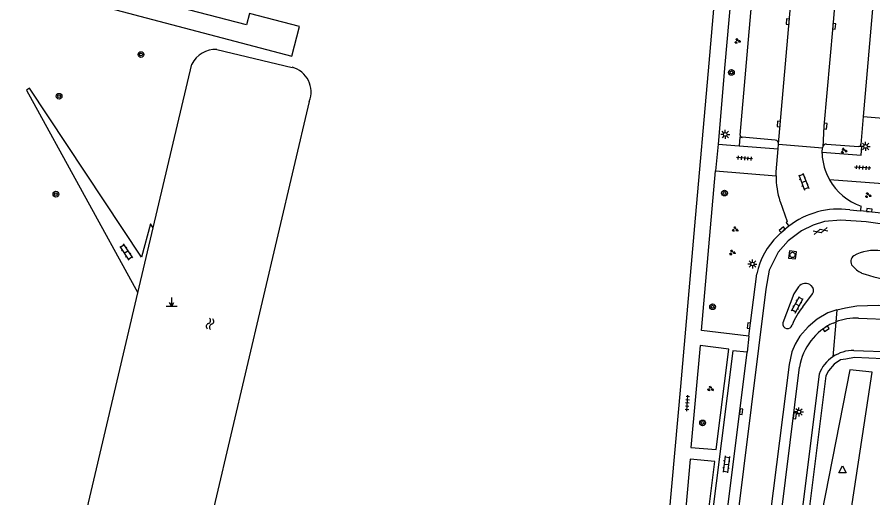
# Model space of a CAD drawing. Extents: x 131000 to 133014, y 396499 to 399001.
# Drawn here: x 131201.7 to 131320.7, y 397023 to 397089.9 of the extents above; entities that cross this region are included whole.
import ezdxf

# ---------------------------------------------------------------- set-up
doc = ezdxf.new("R2010")
doc.units = 0
for name, color, linetype in [('gg-knt-verharding', 7, 'Continuous'), ('gg-knt-verharding nz', 7, 'Continuous'), ('gg-kntw-beschoeiing', 7, 'Continuous'), ('gt-grn-groengrens', 7, 'Continuous'), ('gt-grn-weggrens', 7, 'Continuous'), ('gt-symb-boom', 7, 'Continuous'), ('gt-symb-gesloten verharding', 7, 'Continuous'), ('gt-symb-groenvak', 7, 'Continuous'), ('gt-symb-klinker verharding', 7, 'Continuous'), ('gt-symb-kolk', 7, 'Continuous'), ('gt-symb-lichtmast', 7, 'Continuous'), ('gt-symb-markant object', 7, 'Continuous'), ('gt-symb-rioolschacht', 7, 'Continuous'), ('gt-symb-tegel verharding', 7, 'Continuous'), ('gt-symb-waterafsluiter', 7, 'Continuous'), ('gt-symb-watersymbool', 7, 'Continuous')]:
    doc.layers.add(name, color=color, linetype=linetype)

# ---------------------------------------------------------------- blocks, each defined once
blk = doc.blocks.new('gt0-KOLK')
at = {"layer": 'gt-symb-kolk'}
blk.add_lwpolyline([(0, 0), (0.38, 0), (0.38, 0.4), (-0.38, 0.4), (-0.38, 0), (0, 0)], dxfattribs=at)
blk = doc.blocks.new('gt0-KL1')
at = {"layer": 'gt-symb-klinker verharding'}
for p, q in [((-1.15, 0.3), (1.15, 0.3)), ((-1, -0.3), (-1, 0.3)), ((-0.5, 0.3), (-0.5, 0.45)), ((0, -0.3), (0, 0.3)), ((0.5, 0.3), (0.5, 0.45)), ((1, -0.3), (1, 0.3)), ((-1.15, -0.3), (1.15, -0.3)), ((-0.5, -0.45), (-0.5, -0.3)), ((0.5, -0.45), (0.5, -0.3))]:
    blk.add_line(p, q, dxfattribs=at)
blk = doc.blocks.new('gt0-GRVAK')
at = {"layer": 'gt-symb-groenvak'}
for p, q in [((-0.11, 0.19), (-0.23, 0.24)), ((-0.18, 0.15), (0.09, 0.15)), ((-0.09, 0.21), (-0.16, 0.32)), ((-0.05, 0.21), (-0.05, 0.39)), ((0, 0.21), (0.06, 0.32)), ((0.02, 0.19), (0.13, 0.24)), ((0.26, -0.05), (0.2, 0.06)), ((0.3, -0.05), (0.3, 0.13)), ((0.35, -0.05), (0.41, 0.06)), ((-0.24, -0.23), (-0.36, -0.18)), ((-0.32, -0.26), (-0.05, -0.26)), ((-0.23, -0.21), (-0.29, -0.09)), ((-0.18, -0.2), (-0.18, -0.02)), ((-0.14, -0.21), (-0.07, -0.09)), ((-0.12, -0.23), (0, -0.18)), ((0.24, -0.07), (0.12, -0.02)), ((0.17, -0.11), (0.44, -0.11)), ((0.37, -0.07), (0.49, -0.02))]:
    blk.add_line(p, q, dxfattribs=at)
blk = doc.blocks.new('gt0-TEG1')
at = {"layer": 'gt-symb-tegel verharding'}
for p, q in [((-1.12, 0), (1.12, 0)), ((-0.9, -0.25), (-0.9, 0.25)), ((-0.45, -0.25), (-0.45, 0.25)), ((0, -0.25), (0, 0.25)), ((0.45, -0.25), (0.45, 0.25)), ((0.9, -0.25), (0.9, 0.25))]:
    blk.add_line(p, q, dxfattribs=at)
blk = doc.blocks.new('gt0-LMAST')
at = {"layer": 'gt-symb-lichtmast'}
for p, q in [((-0.18, 0.17), (-0.45, 0.44)), ((-0.01, 0.25), (-0.01, 0.62)), ((0.17, 0.17), (0.44, 0.44)), ((-0.26, 0), (-0.63, 0)), ((-0.18, -0.18), (-0.45, -0.45)), ((-0.01, -0.25), (-0.01, -0.63)), ((0.44, -0.45), (0.17, -0.18)), ((0.24, 0), (0.62, 0))]:
    blk.add_line(p, q, dxfattribs=at)
blk.add_circle((-0.01, 0), 0.25, dxfattribs=at)
blk = doc.blocks.new('gt0-RS')
at = {"layer": 'gt-symb-rioolschacht'}
blk.add_lwpolyline([(-0.5, -0.5), (0.5, -0.5), (0.5, 0.5), (-0.5, 0.5)], close=True, dxfattribs=at)
blk.add_circle((0, 0), 0.375, dxfattribs=at)
blk = doc.blocks.new('gt0-GESVH1')
at = {"layer": 'gt-symb-gesloten verharding'}
for p, q in [((-0.99, -0.26), (0.01, 0.24)), ((0.01, -0.26), (-0.99, 0.24)), ((0.01, 0.24), (1.01, -0.26)), ((1.01, 0.24), (0.01, -0.26))]:
    blk.add_line(p, q, dxfattribs=at)
blk = doc.blocks.new('gt0-BOOM')
at = {"layer": 'gt-symb-boom'}
for radius in [0.4, 0.2]:
    blk.add_circle((0, 0), radius, dxfattribs=at)
blk = doc.blocks.new('gt0-WAFSL')
at = {"layer": 'gt-symb-waterafsluiter'}
for p, q in [((-0.5, -0.33), (0, 0.67)), ((0, 0.67), (0.5, -0.33)), ((0.5, -0.33), (-0.5, -0.33))]:
    blk.add_line(p, q, dxfattribs=at)
blk = doc.blocks.new('gt0-WA')
at = {"layer": 'gt-symb-watersymbool'}
for centre, start, end in [((-0.32, 0.02), 28.0725, 151.9275), ((0.43, 0.42), 208.0725, 331.9275), ((-0.32, -0.43), 28.0725, 151.9275), ((0.43, -0.03), 208.0725, 331.9275)]:
    blk.add_arc(centre, 0.425, start, end, dxfattribs=at)
blk = doc.blocks.new('gt0-MARKOB')
at = {"layer": 'gt-symb-markant object'}
for p, q in [((0, 0), (0, 1.2)), ((-0.75, 0), (0.75, 0)), ((0, 0), (-0.3, 0.52)), ((0, 0), (0.3, 0.52))]:
    blk.add_line(p, q, dxfattribs=at)

msp = doc.modelspace()

# ---------------------------------------------------------------- linework, layer by layer
at = {"layer": 'gg-knt-verharding'}
for p, q in [((131326.64, 397160.45), (131319.4, 397076.06)), ((131300.15, 397109.25), (131297.91, 397083.47)), ((131302.46, 397110.07), (131300.15, 397083.28)), ((131302.27, 397073.47), (131305.12, 397106.44)), ((131300.15, 397083.28), (131299.19, 397072.21)), ((131319.4, 397076.06), (131319.07, 397072.17)), ((131307.16, 397072.76), (131302.54, 397073.15)), ((131299.19, 397072.21), (131302.15, 397071.98)), ((131302.15, 397071.98), (131307.55, 397071.55)), ((131307.55, 397071.55), (131307.62, 397072.21)), ((131307.62, 397072.21), (131307.62, 397072.24)), ((131307.62, 397072.21), (131313.74, 397071.68)), ((131313.67, 397070.88), (131313.69, 397071.09)), ((131313.69, 397071.09), (131313.74, 397071.68)), ((131313.74, 397071.68), (131313.75, 397071.79)), ((131314.26, 397072.21), (131318.8, 397071.88)), ((131296.89, 397046.26), (131298.86, 397068.48)), ((131298.86, 397068.48), (131307.27, 397067.8)), ((131317.51, 397063.06), (131319.03, 397062.93)), ((131319.08, 397063.59), (131319.03, 397062.93)), ((131218.5, 397051.49), (131220.63, 397060.54)), ((131303.49, 397045.47), (131304.6, 397054.15)), ((131319.14, 397054.26), (131319.64, 397054.08)), ((131310.98, 397049.56), (131312.33, 397051.35)), ((131315.23, 397047.29), (131315.58, 397047.44)), ((131318.74, 397047.99), (131328.05, 397047.62)), ((131303.49, 397045.47), (131296.89, 397046.26)), ((131303.49, 397045.47), (131303.25, 397043.22)), ((131299.38, 397012.24), (131303.25, 397043.22)), ((131318.1, 397043.48), (131325.65, 397043.22)), ((131306.62, 397009.83), (131310.52, 397041.16)), ((131313.26, 397040.19), (131309.21, 397007.65))]:
    msp.add_line(p, q, dxfattribs=at)
for points in [[(131151.22, 397107.85), (131239.9, 397084.45), (131240.99, 397088.56), (131234.02, 397090.4), (131233.6, 397088.8), (131220.32, 397092.3)], [(131297.91, 397083.47), (131295.93, 397060.83), (131293.95, 397038.48), (131290.71, 397002.36), (131290.22, 396997.92)], [(131220.63, 397060.54), (131220.26, 397061.09), (131219.01, 397056.47), (131203.42, 397079.99), (131202.99, 397079.7), (131218.5, 397051.49)], [(131319.4, 397076.06), (131323.26, 397075.72), (131323.04, 397073.03), (131325.54, 397069.28), (131332.88, 397068.72)], [(131307.27, 397067.8), (131307.27, 397068.36), (131307.55, 397071.55)], [(131313.69, 397071.09), (131319.09, 397070.68), (131319.18, 397071.86), (131318.8, 397071.88)], [(131326.97, 397061.8), (131327.74, 397066.24), (131314.68, 397067.25)], [(131307.82, 397064.23), (131308.8, 397061.42), (131308.66, 397061.31), (131309.04, 397060.77)], [(131326.97, 397061.8), (131323.46, 397062.38), (131321.46, 397062.65), (131319.03, 397062.93)], [(131309.04, 397060.77), (131308.25, 397060.12), (131307.52, 397059.43)], [(131310.39, 397052.34), (131309.74, 397051.34), (131308.23, 397047.31)], [(131295.43, 397029.99), (131298.93, 397029.67), (131300.7, 397043.68), (131296.72, 397044.18), (131295.43, 397029.99)], [(131303.25, 397043.22), (131301.23, 397043.45), (131297.36, 397012.49), (131299.38, 397012.24)], [(131293.93, 397012.73), (131296.78, 397012.42), (131298.73, 397028.03), (131295.31, 397028.37), (131293.93, 397012.73)]]:
    msp.add_lwpolyline(points, dxfattribs=at)
for centre, radius, start, end in [((131302.57, 397073.45), 0.305, 176.788, 264.179), ((131307.12, 397072.26), 0.5, 356.676, 85.1858), ((131314.22, 397071.74), 0.473, 85.2533, 174.3578), ((131318.79, 397072.16), 0.277, 271.7577, 2.9545), ((131321.67, 397071.17), 8.01, 182.0408, 209.2612), ((131319.42, 397067.84), 12.16, 180.2273, 197.2867), ((131321.67, 397071.16), 8, 209.2505, 251.1793), ((131316.03, 397051.72), 11.44, 82.569, 127.7284), ((131314.18, 397052.3), 9.76, 133.0854, 169.0859), ((131320.95, 397051.47), 5.94, 80.8486, 119.0032), ((131318.63, 397055.87), 0.971, 125.3768, 219.8747), ((131320.91, 397057.79), 3.94, 220.0753, 243.3801), ((131329.29, 397086.12), 33.46, 253.2464, 261.8689), ((131311.34, 397051.57), 1.23, 48.9812, 141.3256), ((131311.64, 397051.83), 0.846, 325.4411, 52.7743), ((131318.47, 397043.49), 9.64, 140.9499, 158.5233), ((131308.86, 397047.16), 0.649, 167.1014, 347.0748), ((131318.54, 397039.87), 8.13, 114.0496, 170.8466), ((131318.54, 397039.86), 8.14, 88.5994, 111.313), ((131318.03, 397038.37), 5.11, 124.1898, 159.1667), ((131318.03, 397038.37), 5.11, 89.22, 124.1928)]:
    msp.add_arc(centre, radius, start, end, dxfattribs=at)
at = {"layer": 'gg-knt-verharding nz'}
for points in [[(131321.31, 397161.82), (131321.29, 397160.5), (131320.33, 397149.03), (131317.69, 397118.59), (131315.14, 397088.62), (131313.93, 397074.72), (131313.75, 397071.79)], [(131307.62, 397072.24), (131310.38, 397104.11), (131310.62, 397106.75)], [(131490.27, 397037.49), (131439.13, 397043.78), (131382.95, 397050.93), (131365.65, 397053.19), (131350.86, 397055.55), (131337.21, 397057.97), (131333.66, 397058.7), (131329.13, 397059.69), (131322.74, 397060.99), (131319.82, 397061.39), (131316.28, 397061.62), (131314, 397061.41), (131312.41, 397060.92), (131310.82, 397060.12), (131308.96, 397058.72), (131307.56, 397057.17), (131306.31, 397054.67), (131305.86, 397051.99), (131300.68, 397010.58)], [(131315.73, 397049.13), (131316.92, 397049.43), (131318.51, 397049.68), (131321.47, 397049.78), (131326.86, 397049.57), (131347.75, 397048.22), (131362.39, 397046.93), (131377.82, 397045.28), (131391.08, 397043.68), (131481.4, 397032.53), (131489.42, 397031.59)], [(131315.73, 397049.13), (131314.46, 397048.7), (131312.99, 397047.84), (131311.72, 397046.78), (131310.57, 397045.46), (131309.92, 397044.34), (131309.48, 397043.31), (131309.07, 397041.53), (131305.12, 397010.02)]]:
    msp.add_lwpolyline(points, dxfattribs=at)
at = {"layer": 'gg-kntw-beschoeiing'}
for p, q in [((131229.47, 397085.39), (131239.96, 397082.89)), ((131229.47, 397085.39), (131239.96, 397082.89)), ((131220.63, 397060.54), (131225.99, 397083.33)), ((131220.63, 397060.54), (131225.99, 397083.33))]:
    msp.add_line(p, q, dxfattribs=at)
msp.add_lwpolyline([(131242.32, 397078.13), (131227.07, 397013.16), (131210.75, 397018.5), (131218.5, 397051.49)], dxfattribs=at)
msp.add_lwpolyline([(131242.32, 397078.13), (131227.07, 397013.16), (131210.75, 397018.5), (131218.5, 397051.49)], dxfattribs=at)
for centre, radius, start, end in [((131229.35, 397081.62), 3.77, 88.1631, 152.9476), ((131229.35, 397081.62), 3.77, 88.1631, 152.9476), ((131239.02, 397079.46), 3.56, 338.1511, 74.7476), ((131239.02, 397079.46), 3.56, 338.1511, 74.7476)]:
    msp.add_arc(centre, radius, start, end, dxfattribs=at)
at = {"layer": 'gt-grn-groengrens'}
for points in [[(131302.54, 397073.15), (131302.24, 397073.17), (131302.15, 397071.98)], [(131316.91, 397003.76), (131317.09, 397004.3), (131318.3, 397008.81), (131320.49, 397014.29), (131323.51, 397018.81), (131329.26, 397024.29), (131329.95, 397025.39), (131324.08, 397041.07), (131324.14, 397042.23), (131318.17, 397042.48), (131316.99, 397042.28), (131316.25, 397042.18), (131315.34, 397041.55), (131314.54, 397040.65), (131314.19, 397039.95), (131309.98, 397006.15), (131309.89, 397005.17), (131310.25, 397004.6)], [(131315.3, 397005.31), (131320.63, 397040.48), (131317.51, 397040.8), (131310.71, 397006.01), (131315.3, 397005.31)]]:
    msp.add_lwpolyline(points, dxfattribs=at)
at = {"layer": 'gt-grn-weggrens'}
for p, q in [((131299.19, 397072.21), (131298.86, 397068.48)), ((131315.73, 397049.13), (131315.58, 397047.44)), ((131315.58, 397047.44), (131315.16, 397042.6))]:
    msp.add_line(p, q, dxfattribs=at)

# ---------------------------------------------------------------- block references
at = {"layer": 'gt-symb-boom'}
for p in [(131218.92, 397084.67), (131301.05, 397082.19), (131207.52, 397078.87), (131207.08, 397065.24), (131300.09, 397065.39), (131298.44, 397049.57), (131297.05, 397033.39)]:
    msp.add_blockref('gt0-BOOM', p, dxfattribs=at)
at = {"layer": 'gt-symb-gesloten verharding', "rotation": 15.008913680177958}
msp.add_blockref('gt0-GESVH1', (131313.44, 397060.11), dxfattribs=at)
at = {"layer": 'gt-symb-groenvak'}
for p in [(131301.89, 397086.54), (131316.69, 397071.28), (131320.05, 397065.08), (131301.16, 397057.11)]:
    msp.add_blockref('gt0-GRVAK', p, dxfattribs=at)
for p, rotation in [((131301.55, 397060.34), -14.3557849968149), ((131298.13, 397038.14), -14.425531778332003)]:
    msp.add_blockref('gt0-GRVAK', p, dxfattribs=dict(at, rotation=rotation))
at = {"layer": 'gt-symb-klinker verharding'}
for p, rotation in [((131311.11, 397066.98), -69.08179501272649), ((131216.85, 397057.18), -56.007960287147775), ((131310.23, 397049.84), 60.589180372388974), ((131300.35, 397027.63), -96.89054832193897)]:
    msp.add_blockref('gt0-KL1', p, dxfattribs=dict(at, rotation=rotation))
at = {"layer": 'gt-symb-kolk'}
for p, rotation in [((131309.1, 397089.24), 85.00791883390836), ((131315.14, 397088.62), -94.8778808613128), ((131307.85, 397074.99), 85.17923392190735), ((131313.93, 397074.72), -94.93498592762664), ((131320.23, 397062.8), -6.257933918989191), ((131308.26, 397060.13), 41.39080239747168), ((131303.68, 397046.9), 82.81812146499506), ((131314.11, 397046.68), -146.91369260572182), ((131302.21, 397034.98), -97.12501634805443), ((131309.67, 397034.4), -97.06814005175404)]:
    msp.add_blockref('gt0-KOLK', p, dxfattribs=dict(at, rotation=rotation))
at = {"layer": 'gt-symb-lichtmast'}
for p in [(131300.2, 397073.55), (131319.73, 397071.88), (131303.99, 397055.51), (131310.46, 397034.93)]:
    msp.add_blockref('gt0-LMAST', p, dxfattribs=at)
at = {"layer": 'gt-symb-markant object'}
msp.add_blockref('gt0-MARKOB', (131223.19, 397049.64), dxfattribs=at)
at = {"layer": 'gt-symb-rioolschacht', "rotation": 82.59081596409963}
msp.add_blockref('gt0-RS', (131309.55, 397056.78), dxfattribs=at)
at = {"layer": 'gt-symb-tegel verharding'}
for p, rotation in [((131302.88, 397070.24), 175.58371655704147), ((131319.31, 397068.92), 175.58371655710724), ((131294.93, 397036.15), 86.3307459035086)]:
    msp.add_blockref('gt0-TEG1', p, dxfattribs=dict(at, rotation=rotation))
at = {"layer": 'gt-symb-waterafsluiter'}
msp.add_blockref('gt0-WAFSL', (131316.52, 397026.76), dxfattribs=at)
at = {"layer": 'gt-symb-watersymbool', "rotation": 77.81315978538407}
msp.add_blockref('gt0-WA', (131228.5, 397047.13), dxfattribs=at)

doc.saveas('drawing.dxf')
